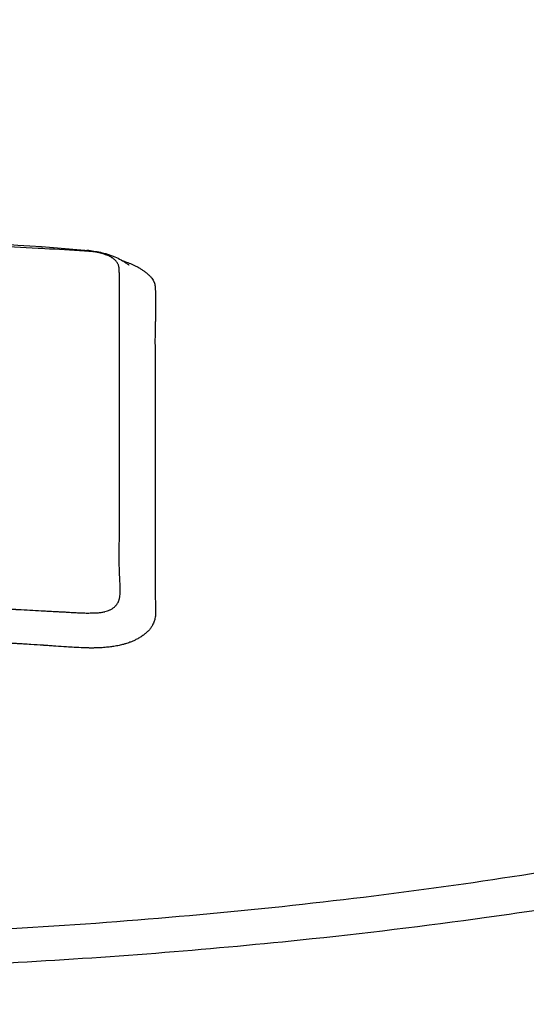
# Model space of a CAD drawing. Header units: millimetres. Extents: x 0 to 7374, y 0 to 4200.
# Tile 538 of 656: x 2045 to 2059, y 3909 to 3937. Entities that reach past the tile are written whole.
import ezdxf

# ---------------------------------------------------------------- set-up
doc = ezdxf.new("R2010")
doc.units = ezdxf.units.MM
doc.header["$LTSCALE"] = 0.2

# ---------------------------------------------------------------- blocks, each defined once
blk = doc.blocks.new('A$C9c4d0392')
blk.add_line((10.664, 264.065), (10.664, 264.065))
for radius, start, end in [(92, 325.69885, 214.30115), (76, 81.27334, 81.27336), (76, 80.50176, 80.50178)]:
    blk.add_arc((0, 187.5), radius, start, end)
for points, knots in [([(0, 243.829), (1.412, 243.829), (2.822, 243.852), (5.623, 243.936), (7.04, 243.996), (11.19, 244.221), (13.932, 244.437), (18.379, 244.899), (20.125, 245.11), (24.103, 245.666), (26.3, 246.03), (31.272, 246.996), (33.96, 247.634), (37.652, 248.699), (38.825, 249.073), (41.044, 249.852), (42.09, 250.259), (44.037, 251.095), (44.938, 251.525), (45.975, 252.078), (46.179, 252.19), (47.806, 253.109), (48.983, 253.95), (50.921, 255.766), (51.627, 256.749), (52.322, 258.565), (52.412, 259.388), (52.076, 261.449), (51.375, 262.675), (49.896, 264.158), (49.57, 264.452), (48.661, 265.196), (48.055, 265.619), (47.014, 266.28), (46.767, 266.427), (46.038, 266.858), (45.689, 267.065), (45.335, 267.275)], [-9.142024, -9.142024, -9.142024, -9.142024, -8.794924, -8.794924, -8.449908, -8.449908, -7.756766, -7.756766, -7.295116, -7.295116, -6.679703, -6.679703, -5.842537, -5.842537, -5.421955, -5.421955, -5.000682, -5.000682, -4.583701, -4.583701, -4.479215, -4.479215, -3.723226, -3.723226, -2.885485, -2.885485, -2.192537, -2.192537, -1.153615, -1.153615, -0.894278, -0.894278, -0.488686, -0.488686, -0.234496, -0.234496, -0.000001, -0.000001, -0.000001, -0.000001]), ([(0, 244.774), (1.955, 244.774), (3.908, 244.819), (8.997, 245.029), (12.173, 245.257), (18.32, 245.877), (21.32, 246.275), (29.716, 247.68), (34.653, 248.899), (42.957, 251.89), (46.162, 253.642), (49.877, 257.242), (50.78, 259.184), (49.852, 262.243), (49.244, 263.2), (47.898, 264.586), (47.371, 265.045), (46.156, 265.952), (45.474, 266.394), (44.738, 266.821)], [0.000001, 0.000001, 0.000001, 0.000001, 0.586424, 0.586424, 1.557712, 1.557712, 2.541673, 2.541673, 4.452172, 4.452172, 6.431487, 6.431487, 8.196791, 8.196791, 9.006625, 9.006625, 9.415464, 9.415464, 9.830314, 9.830314, 9.830314, 9.830314]), ([(10.549, 264.049), (10.173, 264.072), (9.799, 264.094), (9.427, 264.114), (9.364, 264.117), (9.302, 264.121), (9.24, 264.124), (8.798, 264.148), (8.358, 264.17), (7.921, 264.19), (7.091, 264.228), (6.269, 264.259), (5.457, 264.285), (5.398, 264.287), (5.34, 264.289), (5.282, 264.29), (4.438, 264.316), (3.603, 264.335), (2.779, 264.349), (2.628, 264.351), (2.478, 264.353), (2.328, 264.355), (1.56, 264.365), (0.8, 264.37), (0.048, 264.37), (0.032, 264.37), (0.016, 264.37), (0, 264.37)], [0, 0, 0, 0, 0.1019415, 0.1019415, 0.1019415, 0.1190681, 0.1190681, 0.1190681, 0.2403765, 0.2403765, 0.2403765, 0.4708278, 0.4708278, 0.4708278, 0.48738, 0.48738, 0.48738, 0.7271679, 0.7271679, 0.7271679, 0.7709147, 0.7709147, 0.7709147, 0.9951815, 0.9951815, 0.9951815, 1, 1, 1, 1]), ([(11.531, 257.924), (11.531, 258.074), (11.531, 258.224), (11.531, 258.376), (11.531, 258.526), (11.531, 258.678), (11.531, 258.83), (11.531, 258.847), (11.531, 258.864), (11.531, 258.881), (11.531, 258.986), (11.531, 259.09), (11.53, 259.195), (11.53, 259.353), (11.53, 259.512), (11.53, 259.671), (11.53, 259.76), (11.53, 259.85), (11.53, 259.939), (11.53, 260.085), (11.53, 260.232), (11.53, 260.378), (11.53, 260.396), (11.53, 260.414), (11.53, 260.432), (11.53, 260.446), (11.53, 260.46), (11.53, 260.474), (11.53, 260.563), (11.53, 260.653), (11.53, 260.742), (11.53, 260.772), (11.53, 260.803), (11.53, 260.835), (11.53, 260.84), (11.53, 260.846), (11.53, 260.852), (11.53, 260.884), (11.53, 260.916), (11.53, 260.945), (11.53, 260.951), (11.53, 260.957), (11.53, 260.963), (11.53, 260.981), (11.53, 260.997), (11.53, 261.011), (11.53, 261.133), (11.53, 261.253), (11.53, 261.372), (11.53, 261.377), (11.53, 261.381), (11.53, 261.385), (11.53, 261.51), (11.53, 261.634), (11.53, 261.758), (11.53, 261.773), (11.53, 261.788), (11.53, 261.803), (11.53, 261.816), (11.53, 261.83), (11.53, 261.843), (11.53, 261.979), (11.53, 262.114), (11.53, 262.249), (11.53, 262.329), (11.53, 262.41), (11.53, 262.491), (11.531, 262.558), (11.531, 262.625), (11.531, 262.693), (11.531, 262.776), (11.531, 262.858), (11.531, 262.94), (11.531, 262.968), (11.53, 262.995), (11.53, 263.023), (11.53, 263.039), (11.53, 263.055), (11.529, 263.071), (11.529, 263.084), (11.529, 263.098), (11.529, 263.111), (11.529, 263.144), (11.528, 263.175), (11.528, 263.206), (11.527, 263.241), (11.527, 263.276), (11.526, 263.311), (11.525, 263.337), (11.525, 263.364), (11.524, 263.391), (11.524, 263.413), (11.524, 263.435), (11.523, 263.458), (11.523, 263.479), (11.522, 263.5), (11.522, 263.523), (11.521, 263.539), (11.52, 263.554), (11.518, 263.57), (11.517, 263.577), (11.516, 263.584), (11.514, 263.591), (11.513, 263.598), (11.512, 263.604), (11.511, 263.611), (11.509, 263.621), (11.506, 263.631), (11.504, 263.64), (11.503, 263.643), (11.502, 263.646), (11.501, 263.649), (11.498, 263.657), (11.495, 263.665), (11.491, 263.673), (11.485, 263.686), (11.478, 263.698), (11.471, 263.71), (11.463, 263.723), (11.455, 263.735), (11.446, 263.746), (11.436, 263.758), (11.426, 263.77), (11.416, 263.781), (11.413, 263.784), (11.409, 263.787), (11.406, 263.791), (11.394, 263.802), (11.382, 263.814), (11.368, 263.825), (11.355, 263.836), (11.34, 263.847), (11.324, 263.857), (11.322, 263.859), (11.319, 263.86), (11.317, 263.862), (11.301, 263.872), (11.284, 263.882), (11.266, 263.892), (11.262, 263.894), (11.258, 263.896), (11.254, 263.898), (11.238, 263.906), (11.22, 263.915), (11.201, 263.923), (11.181, 263.931), (11.16, 263.939), (11.139, 263.947), (11.125, 263.952), (11.11, 263.956), (11.096, 263.961), (11.073, 263.968), (11.049, 263.975), (11.024, 263.981), (10.999, 263.988), (10.973, 263.994), (10.946, 264), (10.919, 264.005), (10.891, 264.01), (10.863, 264.015), (10.859, 264.016), (10.854, 264.017), (10.85, 264.017), (10.826, 264.021), (10.802, 264.025), (10.777, 264.028), (10.753, 264.031), (10.728, 264.034), (10.702, 264.037), (10.677, 264.039), (10.652, 264.042), (10.627, 264.044), (10.601, 264.046), (10.575, 264.048), (10.549, 264.049)], [0.5674718, 0.5674718, 0.5674718, 0.5674718, 0.59476, 0.59476, 0.59476, 0.6219858, 0.6219858, 0.6219858, 0.625, 0.625, 0.625, 0.6436752, 0.6436752, 0.6436752, 0.6717355, 0.6717355, 0.6717355, 0.6875, 0.6875, 0.6875, 0.7131584, 0.7131584, 0.7131584, 0.716291, 0.716291, 0.716291, 0.71875, 0.71875, 0.71875, 0.734375, 0.734375, 0.734375, 0.7395143, 0.7395143, 0.7395143, 0.7404188, 0.7404188, 0.7404188, 0.7456721, 0.7456721, 0.7456721, 0.7467929, 0.7467929, 0.7467929, 0.75, 0.75, 0.75, 0.7765652, 0.7765652, 0.7765652, 0.777525, 0.777525, 0.777525, 0.8052815, 0.8052815, 0.8052815, 0.8085819, 0.8085819, 0.8085819, 0.8116109, 0.8116109, 0.8116109, 0.8419218, 0.8419218, 0.8419218, 0.8599576, 0.8599576, 0.8599576, 0.875, 0.875, 0.875, 0.8933932, 0.8933932, 0.8933932, 0.8996208, 0.8996208, 0.8996208, 0.9031956, 0.9031956, 0.9031956, 0.90625, 0.90625, 0.90625, 0.913596, 0.913596, 0.913596, 0.9219885, 0.9219885, 0.9219885, 0.9281433, 0.9281433, 0.9281433, 0.9330542, 0.9330542, 0.9330542, 0.9375, 0.9375, 0.9375, 0.9406896, 0.9406896, 0.9406896, 0.9422256, 0.9422256, 0.9422256, 0.9435912, 0.9435912, 0.9435912, 0.9457784, 0.9457784, 0.9457784, 0.946417, 0.946417, 0.946417, 0.9483199, 0.9483199, 0.9483199, 0.9513124, 0.9513124, 0.9513124, 0.95435, 0.95435, 0.95435, 0.9574855, 0.9574855, 0.9574855, 0.958378, 0.958378, 0.958378, 0.9617161, 0.9617161, 0.9617161, 0.9651208, 0.9651208, 0.9651208, 0.9656357, 0.9656357, 0.9656357, 0.9690432, 0.9690432, 0.9690432, 0.9697789, 0.9697789, 0.9697789, 0.9729463, 0.9729463, 0.9729463, 0.976308, 0.976308, 0.976308, 0.978488, 0.978488, 0.978488, 0.9818907, 0.9818907, 0.9818907, 0.9853233, 0.9853233, 0.9853233, 0.9887195, 0.9887195, 0.9887195, 0.989244, 0.989244, 0.989244, 0.9920308, 0.9920308, 0.9920308, 0.9947694, 0.9947694, 0.9947694, 0.9973959, 0.9973959, 0.9973959, 1, 1, 1, 1]), ([(10.664, 264.065), (10.791, 264.053), (10.918, 264.032), (11.179, 263.971), (11.317, 263.926), (11.5, 263.839), (11.558, 263.809), (11.631, 263.766), (11.646, 263.756), (11.675, 263.739), (11.688, 263.73), (11.718, 263.711), (11.734, 263.7), (11.758, 263.684), (11.768, 263.678), (11.782, 263.669), (11.788, 263.665), (11.796, 263.66), (11.798, 263.659), (11.798, 263.659)], [0, 0, 0, 0, 0.0381482, 0.0381482, 0.082446, 0.082446, 0.1023818, 0.1023818, 0.1078541, 0.1078541, 0.1125031, 0.1125031, 0.1192501, 0.1192501, 0.1246555, 0.1246555, 0.1304088, 0.1304088, 0.1374241, 0.1374241, 0.1374241, 0.1374241]), ([(11.602, 263.782), (11.643, 263.769), (11.684, 263.755), (11.724, 263.74), (11.775, 263.722), (11.824, 263.702), (11.871, 263.681), (11.923, 263.659), (11.972, 263.635), (12.018, 263.611), (12.038, 263.6), (12.058, 263.589), (12.078, 263.578), (12.106, 263.561), (12.132, 263.545), (12.158, 263.529), (12.184, 263.512), (12.209, 263.494), (12.232, 263.477), (12.257, 263.459), (12.28, 263.441), (12.302, 263.422), (12.31, 263.415), (12.318, 263.408), (12.326, 263.401), (12.338, 263.391), (12.35, 263.38), (12.36, 263.37), (12.381, 263.349), (12.4, 263.328), (12.418, 263.306), (12.43, 263.291), (12.442, 263.276), (12.452, 263.26), (12.465, 263.241), (12.476, 263.223), (12.486, 263.204), (12.488, 263.2), (12.49, 263.196), (12.492, 263.191), (12.494, 263.187), (12.497, 263.182), (12.499, 263.177), (12.501, 263.172), (12.503, 263.167), (12.505, 263.163), (12.508, 263.156), (12.51, 263.151), (12.511, 263.148), (12.511, 263.147), (12.511, 263.147), (12.511, 263.146), (12.512, 263.143), (12.513, 263.139), (12.514, 263.134), (12.515, 263.132), (12.515, 263.129), (12.516, 263.127), (12.518, 263.116), (12.52, 263.103), (12.523, 263.086), (12.524, 263.076), (12.526, 263.065), (12.527, 263.053), (12.529, 263.042), (12.53, 263.031), (12.53, 263.019), (12.531, 263.007), (12.532, 262.995), (12.533, 262.982), (12.533, 262.971), (12.533, 262.959), (12.534, 262.946), (12.534, 262.934), (12.534, 262.921), (12.534, 262.908), (12.534, 262.896), (12.535, 262.883), (12.535, 262.87), (12.535, 262.861), (12.535, 262.853), (12.536, 262.845), (12.536, 262.831), (12.536, 262.817), (12.537, 262.803), (12.537, 262.798), (12.537, 262.793), (12.537, 262.789), (12.537, 262.787), (12.538, 262.785), (12.538, 262.783), (12.538, 262.779), (12.538, 262.776), (12.538, 262.773), (12.539, 262.727), (12.54, 262.676), (12.541, 262.621), (12.541, 262.587), (12.541, 262.55), (12.541, 262.512), (12.541, 262.46), (12.541, 262.406), (12.54, 262.348), (12.54, 262.332), (12.54, 262.315), (12.54, 262.298), (12.539, 262.26), (12.538, 262.221), (12.537, 262.18), (12.536, 262.159), (12.536, 262.138), (12.535, 262.117), (12.535, 262.107), (12.534, 262.093), (12.534, 262.081), (12.534, 262.079), (12.534, 262.077), (12.534, 262.076), (12.533, 262.065), (12.533, 262.056), (12.533, 262.053), (12.531, 261.989), (12.529, 261.924), (12.527, 261.856), (12.526, 261.791), (12.525, 261.723), (12.525, 261.654), (12.524, 261.606), (12.524, 261.558), (12.524, 261.508), (12.524, 261.439), (12.525, 261.368), (12.525, 261.295), (12.525, 261.292), (12.525, 261.289), (12.525, 261.286), (12.525, 261.188), (12.526, 261.088), (12.527, 260.983), (12.527, 260.94), (12.527, 260.896), (12.528, 260.852), (12.528, 260.803), (12.528, 260.754), (12.529, 260.705), (12.529, 260.696), (12.529, 260.687), (12.529, 260.678), (12.529, 260.63), (12.529, 260.581), (12.529, 260.531), (12.529, 260.522), (12.53, 260.513), (12.53, 260.505), (12.53, 260.46), (12.53, 260.413), (12.53, 260.363)], [0.0129952, 0.0129952, 0.0129952, 0.0129952, 0.0172543, 0.0172543, 0.0172543, 0.0226921, 0.0226921, 0.0226921, 0.0286362, 0.0286362, 0.0286362, 0.03125, 0.03125, 0.03125, 0.0350435, 0.0350435, 0.0350435, 0.0389639, 0.0389639, 0.0389639, 0.0430593, 0.0430593, 0.0430593, 0.0445847, 0.0445847, 0.0445847, 0.046875, 0.046875, 0.046875, 0.0514067, 0.0514067, 0.0514067, 0.0546875, 0.0546875, 0.0546875, 0.0585938, 0.0585938, 0.0585938, 0.0593606, 0.0593606, 0.0593606, 0.0600997, 0.0600997, 0.0600997, 0.0609212, 0.0609212, 0.0609212, 0.0620945, 0.0620945, 0.0620945, 0.0626475, 0.0626475, 0.0626475, 0.0665181, 0.0665181, 0.0665181, 0.0682711, 0.0682711, 0.0682711, 0.0746408, 0.0746408, 0.0746408, 0.0783909, 0.0783909, 0.0783909, 0.0816181, 0.0816181, 0.0816181, 0.0846511, 0.0846511, 0.0846511, 0.0873124, 0.0873124, 0.0873124, 0.0898606, 0.0898606, 0.0898606, 0.0922713, 0.0922713, 0.0922713, 0.09375, 0.09375, 0.09375, 0.0960618, 0.0960618, 0.0960618, 0.0968373, 0.0968373, 0.0968373, 0.0971556, 0.0971556, 0.0971556, 0.0976563, 0.0976563, 0.0976563, 0.1048269, 0.1048269, 0.1048269, 0.109375, 0.109375, 0.109375, 0.1154639, 0.1154639, 0.1154639, 0.1171875, 0.1171875, 0.1171875, 0.1210938, 0.1210938, 0.1210938, 0.1230469, 0.1230469, 0.1230469, 0.1239865, 0.1239865, 0.1239865, 0.1241297, 0.1241297, 0.1241297, 0.125, 0.125, 0.125, 0.1426025, 0.1426025, 0.1426025, 0.1596297, 0.1596297, 0.1596297, 0.1712404, 0.1712404, 0.1712404, 0.1875, 0.1875, 0.1875, 0.1881903, 0.1881903, 0.1881903, 0.209803, 0.209803, 0.209803, 0.21875, 0.21875, 0.21875, 0.2285944, 0.2285944, 0.2285944, 0.2304074, 0.2304074, 0.2304074, 0.2399699, 0.2399699, 0.2399699, 0.2415817, 0.2415817, 0.2415817, 0.25, 0.25, 0.25, 0.25]), ([(12.53, 260.363), (12.53, 260.264), (12.53, 260.165), (12.53, 260.067), (12.53, 259.911), (12.53, 259.755), (12.53, 259.6), (12.53, 259.447), (12.53, 259.295), (12.53, 259.143), (12.53, 259.015), (12.53, 258.889), (12.53, 258.762), (12.53, 258.613), (12.53, 258.464), (12.53, 258.316), (12.53, 258.275), (12.53, 258.234), (12.53, 258.193), (12.53, 258.037), (12.53, 257.881), (12.53, 257.726), (12.53, 257.614), (12.53, 257.503), (12.53, 257.393), (12.53, 257.307), (12.53, 257.221), (12.53, 257.136), (12.53, 256.961), (12.53, 256.788), (12.53, 256.616), (12.53, 256.53), (12.53, 256.444), (12.53, 256.359), (12.53, 256.331), (12.53, 256.305), (12.53, 256.279), (12.53, 256.271), (12.53, 256.263), (12.53, 256.254), (12.53, 256.229), (12.53, 256.203), (12.53, 256.176), (12.53, 256.167), (12.53, 256.159), (12.53, 256.151), (12.53, 256.136), (12.53, 256.12), (12.53, 256.103), (12.53, 256.058), (12.53, 256.014), (12.53, 255.97), (12.53, 255.832), (12.529, 255.698), (12.529, 255.566), (12.528, 255.431), (12.528, 255.298), (12.528, 255.17), (12.527, 255.094), (12.527, 255.02), (12.527, 254.946), (12.527, 254.835), (12.528, 254.726), (12.529, 254.62), (12.529, 254.578), (12.529, 254.536), (12.53, 254.495), (12.53, 254.473), (12.53, 254.451), (12.53, 254.429), (12.531, 254.398), (12.531, 254.367), (12.532, 254.337), (12.532, 254.315), (12.533, 254.294), (12.533, 254.272), (12.534, 254.243), (12.534, 254.215), (12.535, 254.186), (12.536, 254.146), (12.537, 254.107), (12.538, 254.069), (12.539, 254.054), (12.539, 254.043), (12.539, 254.031), (12.54, 254.021), (12.54, 254.01), (12.541, 253.996), (12.541, 253.984), (12.542, 253.971), (12.542, 253.954), (12.543, 253.931), (12.543, 253.908), (12.542, 253.886), (12.541, 253.857), (12.539, 253.829), (12.535, 253.802), (12.532, 253.78), (12.528, 253.759), (12.524, 253.738), (12.521, 253.719), (12.516, 253.7), (12.51, 253.682), (12.505, 253.666), (12.5, 253.65), (12.494, 253.635), (12.486, 253.614), (12.477, 253.593), (12.468, 253.573), (12.46, 253.557), (12.452, 253.542), (12.443, 253.527), (12.436, 253.515), (12.428, 253.503), (12.421, 253.491)], [0.25, 0.25, 0.25, 0.25, 0.2669039, 0.2669039, 0.2669039, 0.2935831, 0.2935831, 0.2935831, 0.3199154, 0.3199154, 0.3199154, 0.3419178, 0.3419178, 0.3419178, 0.3678095, 0.3678095, 0.3678095, 0.375, 0.375, 0.375, 0.4024669, 0.4024669, 0.4024669, 0.4221907, 0.4221907, 0.4221907, 0.4375, 0.4375, 0.4375, 0.46875, 0.46875, 0.46875, 0.484375, 0.484375, 0.484375, 0.4894844, 0.4894844, 0.4894844, 0.4910815, 0.4910815, 0.4910815, 0.4960221, 0.4960221, 0.4960221, 0.4974624, 0.4974624, 0.4974624, 0.5, 0.5, 0.5, 0.5067744, 0.5067744, 0.5067744, 0.5279454, 0.5279454, 0.5279454, 0.549734, 0.549734, 0.549734, 0.5625, 0.5625, 0.5625, 0.5819298, 0.5819298, 0.5819298, 0.5896196, 0.5896196, 0.5896196, 0.59375, 0.59375, 0.59375, 0.5995689, 0.5995689, 0.5995689, 0.6037433, 0.6037433, 0.6037433, 0.609375, 0.609375, 0.609375, 0.6171875, 0.6171875, 0.6171875, 0.6200757, 0.6200757, 0.6200757, 0.6227776, 0.6227776, 0.6227776, 0.625, 0.625, 0.625, 0.6280436, 0.6280436, 0.6280436, 0.6319734, 0.6319734, 0.6319734, 0.6350521, 0.6350521, 0.6350521, 0.6378638, 0.6378638, 0.6378638, 0.6402932, 0.6402932, 0.6402932, 0.6435897, 0.6435897, 0.6435897, 0.646194, 0.646194, 0.646194, 0.6482546, 0.6482546, 0.6482546, 0.6482546]), ([(11.443, 254.116), (11.452, 254.126), (11.459, 254.136), (11.466, 254.147), (11.473, 254.157), (11.479, 254.167), (11.485, 254.177), (11.487, 254.18), (11.488, 254.183), (11.49, 254.187), (11.491, 254.189), (11.492, 254.191), (11.493, 254.193), (11.496, 254.2), (11.5, 254.208), (11.503, 254.217), (11.506, 254.225), (11.509, 254.234), (11.512, 254.244), (11.515, 254.253), (11.518, 254.263), (11.52, 254.273), (11.521, 254.275), (11.522, 254.277), (11.522, 254.28), (11.524, 254.286), (11.525, 254.292), (11.527, 254.299), (11.529, 254.31), (11.531, 254.322), (11.533, 254.334), (11.536, 254.347), (11.538, 254.361), (11.54, 254.374), (11.542, 254.396), (11.544, 254.418), (11.546, 254.439), (11.547, 254.453), (11.547, 254.467), (11.548, 254.48), (11.548, 254.488), (11.548, 254.495), (11.548, 254.503), (11.548, 254.515), (11.548, 254.526), (11.548, 254.538), (11.548, 254.54), (11.548, 254.542), (11.548, 254.544), (11.548, 254.586), (11.547, 254.627), (11.546, 254.669), (11.545, 254.687), (11.544, 254.708), (11.543, 254.729), (11.542, 254.75), (11.541, 254.77), (11.54, 254.788), (11.54, 254.791), (11.54, 254.794), (11.54, 254.796), (11.539, 254.812), (11.538, 254.826), (11.538, 254.834), (11.535, 254.867), (11.533, 254.901), (11.531, 254.935), (11.531, 254.942), (11.531, 254.948), (11.531, 254.954), (11.528, 255), (11.526, 255.047), (11.525, 255.097), (11.524, 255.145), (11.523, 255.195), (11.522, 255.246), (11.521, 255.339), (11.521, 255.437), (11.521, 255.54), (11.521, 255.588), (11.521, 255.636), (11.522, 255.685), (11.522, 255.785), (11.523, 255.889), (11.525, 255.998), (11.525, 256.07), (11.526, 256.144), (11.527, 256.22), (11.528, 256.314), (11.529, 256.412), (11.53, 256.513), (11.53, 256.542), (11.53, 256.574), (11.53, 256.606), (11.53, 256.615), (11.53, 256.624), (11.53, 256.633), (11.53, 256.666), (11.531, 256.698), (11.531, 256.729), (11.531, 256.739), (11.531, 256.749), (11.531, 256.759), (11.531, 256.782), (11.531, 256.804), (11.531, 256.823), (11.531, 257.007), (11.531, 257.192), (11.531, 257.379), (11.531, 257.559), (11.531, 257.741), (11.531, 257.924)], [0.3388591, 0.3388591, 0.3388591, 0.3388591, 0.3409631, 0.3409631, 0.3409631, 0.3430475, 0.3430475, 0.3430475, 0.34375, 0.34375, 0.34375, 0.3441604, 0.3441604, 0.3441604, 0.3457031, 0.3457031, 0.3457031, 0.347259, 0.347259, 0.347259, 0.3487821, 0.3487821, 0.3487821, 0.3491211, 0.3491211, 0.3491211, 0.3500776, 0.3500776, 0.3500776, 0.3517236, 0.3517236, 0.3517236, 0.3535772, 0.3535772, 0.3535772, 0.3564761, 0.3564761, 0.3564761, 0.3583285, 0.3583285, 0.3583285, 0.359375, 0.359375, 0.359375, 0.3610419, 0.3610419, 0.3610419, 0.3613281, 0.3613281, 0.3613281, 0.3671875, 0.3671875, 0.3671875, 0.3697693, 0.3697693, 0.3697693, 0.3722655, 0.3722655, 0.3722655, 0.3726658, 0.3726658, 0.3726658, 0.375, 0.375, 0.375, 0.383749, 0.383749, 0.383749, 0.3852716, 0.3852716, 0.3852716, 0.3967495, 0.3967495, 0.3967495, 0.4079236, 0.4079236, 0.4079236, 0.4282252, 0.4282252, 0.4282252, 0.4375, 0.4375, 0.4375, 0.4562645, 0.4562645, 0.4562645, 0.46875, 0.46875, 0.46875, 0.484375, 0.484375, 0.484375, 0.4889413, 0.4889413, 0.4889413, 0.4902109, 0.4902109, 0.4902109, 0.4948469, 0.4948469, 0.4948469, 0.4963794, 0.4963794, 0.4963794, 0.5, 0.5, 0.5, 0.5342781, 0.5342781, 0.5342781, 0.5674718, 0.5674718, 0.5674718, 0.5674718]), ([(0, 254.224), (0.016, 254.225), (0.032, 254.225), (0.048, 254.225), (0.5, 254.225), (0.949, 254.223), (1.398, 254.219), (1.862, 254.215), (2.326, 254.208), (2.789, 254.2), (3.275, 254.191), (3.76, 254.18), (4.245, 254.167), (4.275, 254.166), (4.305, 254.165), (4.335, 254.164), (4.749, 254.153), (5.163, 254.14), (5.578, 254.125), (5.886, 254.114), (6.193, 254.103), (6.501, 254.09), (6.864, 254.075), (7.227, 254.06), (7.591, 254.043), (7.773, 254.034), (7.955, 254.025), (8.138, 254.016), (8.213, 254.012), (8.289, 254.009), (8.364, 254.005), (8.38, 254.004), (8.396, 254.003), (8.412, 254.002), (8.444, 254.001), (8.47, 253.999), (8.496, 253.998), (8.5, 253.998), (8.505, 253.998), (8.51, 253.997), (8.534, 253.996), (8.56, 253.995), (8.594, 253.993), (8.601, 253.993), (8.608, 253.992), (8.616, 253.992), (8.637, 253.991), (8.66, 253.989), (8.686, 253.988), (8.798, 253.982), (8.906, 253.976), (9.009, 253.971), (9.119, 253.965), (9.225, 253.959), (9.326, 253.953), (9.383, 253.95), (9.438, 253.947), (9.492, 253.944), (9.519, 253.943), (9.545, 253.941), (9.571, 253.94), (9.634, 253.937), (9.695, 253.934), (9.753, 253.931), (9.791, 253.929), (9.828, 253.927), (9.864, 253.925), (9.901, 253.923), (9.937, 253.921), (9.972, 253.919), (10.008, 253.917), (10.044, 253.915), (10.078, 253.913), (10.095, 253.912), (10.111, 253.911), (10.126, 253.91), (10.158, 253.908), (10.19, 253.907), (10.22, 253.905), (10.251, 253.903), (10.28, 253.901), (10.309, 253.9), (10.334, 253.898), (10.358, 253.897), (10.381, 253.896), (10.401, 253.895), (10.421, 253.894), (10.44, 253.893), (10.468, 253.892), (10.496, 253.891), (10.522, 253.89), (10.545, 253.89), (10.567, 253.889), (10.589, 253.889), (10.616, 253.889), (10.642, 253.889), (10.666, 253.889), (10.693, 253.889), (10.718, 253.89), (10.741, 253.89), (10.751, 253.89), (10.76, 253.89), (10.767, 253.89), (10.773, 253.89), (10.778, 253.89), (10.783, 253.89), (10.787, 253.89), (10.79, 253.89), (10.794, 253.89)], [0, 0, 0, 0, 0.0013874, 0.0013874, 0.0013874, 0.0401599, 0.0401599, 0.0401599, 0.0803197, 0.0803197, 0.0803197, 0.1224086, 0.1224086, 0.1224086, 0.125, 0.125, 0.125, 0.1609163, 0.1609163, 0.1609163, 0.1875, 0.1875, 0.1875, 0.21875, 0.21875, 0.21875, 0.234375, 0.234375, 0.234375, 0.240836, 0.240836, 0.240836, 0.2421875, 0.2421875, 0.2421875, 0.2449705, 0.2449705, 0.2449705, 0.2454695, 0.2454695, 0.2454695, 0.2480549, 0.2480549, 0.2480549, 0.2485991, 0.2485991, 0.2485991, 0.25, 0.25, 0.25, 0.2558728, 0.2558728, 0.2558728, 0.2621028, 0.2621028, 0.2621028, 0.265625, 0.265625, 0.265625, 0.2673637, 0.2673637, 0.2673637, 0.2715494, 0.2715494, 0.2715494, 0.2742516, 0.2742516, 0.2742516, 0.2770199, 0.2770199, 0.2770199, 0.2798983, 0.2798983, 0.2798983, 0.28125, 0.28125, 0.28125, 0.2839822, 0.2839822, 0.2839822, 0.2866981, 0.2866981, 0.2866981, 0.2890625, 0.2890625, 0.2890625, 0.2910783, 0.2910783, 0.2910783, 0.2941448, 0.2941448, 0.2941448, 0.296875, 0.296875, 0.296875, 0.3004036, 0.3004036, 0.3004036, 0.3043127, 0.3043127, 0.3043127, 0.3060069, 0.3060069, 0.3060069, 0.3075071, 0.3075071, 0.3075071, 0.3085938, 0.3085938, 0.3085938, 0.3085938]), ([(10.794, 253.89), (10.799, 253.89), (10.803, 253.89), (10.809, 253.89), (10.815, 253.891), (10.821, 253.891), (10.829, 253.891), (10.835, 253.891), (10.842, 253.891), (10.851, 253.892), (10.856, 253.892), (10.861, 253.892), (10.866, 253.893), (10.879, 253.893), (10.892, 253.894), (10.905, 253.895), (10.943, 253.898), (10.981, 253.902), (11.016, 253.907), (11.048, 253.912), (11.078, 253.918), (11.106, 253.924), (11.11, 253.925), (11.114, 253.926), (11.117, 253.927), (11.142, 253.933), (11.166, 253.94), (11.188, 253.948), (11.212, 253.956), (11.234, 253.965), (11.256, 253.974), (11.259, 253.976), (11.262, 253.977), (11.265, 253.979), (11.279, 253.985), (11.293, 253.993), (11.307, 254.001), (11.315, 254.006), (11.323, 254.011), (11.331, 254.016), (11.344, 254.025), (11.356, 254.034), (11.368, 254.043), (11.379, 254.052), (11.391, 254.062), (11.401, 254.072), (11.412, 254.082), (11.422, 254.092), (11.431, 254.102), (11.435, 254.107), (11.439, 254.111), (11.443, 254.116)], [0.30859375, 0.30859375, 0.30859375, 0.30859375, 0.30986729, 0.30986729, 0.30986729, 0.31099447, 0.31099447, 0.31099447, 0.31196313, 0.31196313, 0.31196313, 0.3125, 0.3125, 0.3125, 0.31375172, 0.31375172, 0.31375172, 0.31764218, 0.31764218, 0.31764218, 0.32109452, 0.32109452, 0.32109452, 0.32153263, 0.32153263, 0.32153263, 0.32453895, 0.32453895, 0.32453895, 0.3276794, 0.3276794, 0.3276794, 0.328125, 0.328125, 0.328125, 0.33031909, 0.33031909, 0.33031909, 0.33160847, 0.33160847, 0.33160847, 0.33370761, 0.33370761, 0.33370761, 0.33581429, 0.33581429, 0.33581429, 0.33792632, 0.33792632, 0.33792632, 0.33885911, 0.33885911, 0.33885911, 0.33885911]), ([(12.421, 253.491), (12.404, 253.467), (12.386, 253.443), (12.367, 253.42), (12.356, 253.407), (12.345, 253.395), (12.333, 253.383), (12.311, 253.36), (12.287, 253.337), (12.262, 253.316), (12.236, 253.294), (12.209, 253.273), (12.18, 253.253), (12.151, 253.233), (12.12, 253.213), (12.089, 253.194), (12.057, 253.176), (12.024, 253.158), (11.989, 253.141), (11.962, 253.127), (11.934, 253.115), (11.905, 253.102), (11.876, 253.09), (11.845, 253.078), (11.814, 253.066)], [0.64825455, 0.64825455, 0.64825455, 0.64825455, 0.65253879, 0.65253879, 0.65253879, 0.65491267, 0.65491267, 0.65491267, 0.65940032, 0.65940032, 0.65940032, 0.66397308, 0.66397308, 0.66397308, 0.66856769, 0.66856769, 0.66856769, 0.67312343, 0.67312343, 0.67312343, 0.67668824, 0.67668824, 0.67668824, 0.68030305, 0.68030305, 0.68030305, 0.68030305]), ([(11.814, 253.066), (11.777, 253.053), (11.739, 253.04), (11.699, 253.028), (11.671, 253.019), (11.643, 253.011), (11.615, 253.004), (11.571, 252.992), (11.526, 252.982), (11.479, 252.972), (11.433, 252.963), (11.385, 252.954), (11.335, 252.947), (11.316, 252.944), (11.297, 252.941), (11.277, 252.938), (11.229, 252.932), (11.179, 252.927), (11.128, 252.922), (11.122, 252.922), (11.115, 252.921), (11.109, 252.92), (11.063, 252.917), (11.016, 252.914), (10.968, 252.911), (10.923, 252.909), (10.877, 252.908), (10.831, 252.907), (10.828, 252.907), (10.824, 252.907), (10.821, 252.907), (10.805, 252.907), (10.788, 252.906), (10.77, 252.906), (10.752, 252.906), (10.734, 252.906), (10.716, 252.906), (10.699, 252.906), (10.681, 252.906), (10.663, 252.907), (10.645, 252.907), (10.627, 252.907), (10.61, 252.908), (10.592, 252.908), (10.575, 252.909), (10.559, 252.91), (10.555, 252.91), (10.551, 252.91), (10.548, 252.91), (10.533, 252.911), (10.52, 252.911), (10.51, 252.912), (10.435, 252.915), (10.349, 252.919), (10.254, 252.925), (10.187, 252.929), (10.115, 252.933), (10.038, 252.938), (9.945, 252.944), (9.844, 252.951), (9.736, 252.958), (9.695, 252.961), (9.648, 252.964), (9.601, 252.968), (9.584, 252.969), (9.567, 252.97), (9.55, 252.971), (9.501, 252.975), (9.453, 252.978), (9.413, 252.981), (9.405, 252.981), (9.397, 252.982), (9.39, 252.982), (9.273, 252.99), (9.157, 252.998), (9.04, 253.005), (8.972, 253.009), (8.903, 253.013), (8.834, 253.017), (8.781, 253.021), (8.723, 253.024), (8.665, 253.027), (8.648, 253.028), (8.631, 253.029), (8.614, 253.03), (8.554, 253.033), (8.495, 253.036), (8.441, 253.038), (8.421, 253.039), (8.401, 253.04), (8.383, 253.041), (8.344, 253.043), (8.31, 253.045), (8.28, 253.046), (8.21, 253.049), (8.128, 253.053), (8.034, 253.058), (7.997, 253.06), (7.959, 253.062), (7.919, 253.064), (7.87, 253.067), (7.818, 253.069), (7.763, 253.072), (7.656, 253.077), (7.538, 253.083), (7.411, 253.089), (7.37, 253.091), (7.322, 253.094), (7.274, 253.096), (7.259, 253.097), (7.244, 253.097), (7.23, 253.098), (7.18, 253.1), (7.131, 253.102), (7.087, 253.104), (7.072, 253.105), (7.057, 253.106), (7.043, 253.106), (7.026, 253.107), (7.01, 253.108), (6.997, 253.109), (6.782, 253.118), (6.569, 253.127), (6.356, 253.136), (6.294, 253.138), (6.232, 253.141), (6.17, 253.143), (6.123, 253.145), (6.076, 253.147), (6.029, 253.148), (5.817, 253.157), (5.605, 253.164), (5.393, 253.171), (5.332, 253.174), (5.272, 253.176), (5.211, 253.178), (5.03, 253.184), (4.847, 253.189), (4.663, 253.195), (4.111, 253.211), (3.562, 253.224), (3.015, 253.235), (2.485, 253.245), (1.958, 253.252), (1.431, 253.257), (0.97, 253.261), (0.509, 253.263), (0.048, 253.263), (0.032, 253.263), (0.016, 253.263), (-0.001, 253.263)], [0.6803031, 0.6803031, 0.6803031, 0.6803031, 0.6845733, 0.6845733, 0.6845733, 0.6875, 0.6875, 0.6875, 0.6919741, 0.6919741, 0.6919741, 0.6964822, 0.6964822, 0.6964822, 0.6982264, 0.6982264, 0.6982264, 0.7025818, 0.7025818, 0.7025818, 0.703125, 0.703125, 0.703125, 0.7070313, 0.7070313, 0.7070313, 0.7106784, 0.7106784, 0.7106784, 0.7109375, 0.7109375, 0.7109375, 0.7121993, 0.7121993, 0.7121993, 0.7134047, 0.7134047, 0.7134047, 0.7145972, 0.7145972, 0.7145972, 0.7158108, 0.7158108, 0.7158108, 0.7171253, 0.7171253, 0.7171253, 0.7174568, 0.7174568, 0.7174568, 0.71875, 0.71875, 0.71875, 0.72794, 0.72794, 0.72794, 0.734375, 0.734375, 0.734375, 0.7421875, 0.7421875, 0.7421875, 0.7451659, 0.7451659, 0.7451659, 0.7462501, 0.7462501, 0.7462501, 0.7493822, 0.7493822, 0.7493822, 0.75, 0.75, 0.75, 0.7598231, 0.7598231, 0.7598231, 0.765625, 0.765625, 0.765625, 0.770138, 0.770138, 0.770138, 0.7714534, 0.7714534, 0.7714534, 0.7760526, 0.7760526, 0.7760526, 0.7777533, 0.7777533, 0.7777533, 0.78125, 0.78125, 0.78125, 0.7896373, 0.7896373, 0.7896373, 0.792863, 0.792863, 0.792863, 0.796875, 0.796875, 0.796875, 0.8046875, 0.8046875, 0.8046875, 0.8071934, 0.8071934, 0.8071934, 0.8079552, 0.8079552, 0.8079552, 0.8104963, 0.8104963, 0.8104963, 0.8114082, 0.8114082, 0.8114082, 0.8125, 0.8125, 0.8125, 0.8295871, 0.8295871, 0.8295871, 0.8345887, 0.8345887, 0.8345887, 0.8383904, 0.8383904, 0.8383904, 0.8555189, 0.8555189, 0.8555189, 0.8603768, 0.8603768, 0.8603768, 0.875, 0.875, 0.875, 0.9188808, 0.9188808, 0.9188808, 0.961396, 0.961396, 0.961396, 0.9986633, 0.9986633, 0.9986633, 0.9999846, 0.9999846, 0.9999846, 0.9999846]), ([(0, 235.422), (2.689, 235.429), (5.304, 235.459), (10.564, 235.61), (13.15, 235.73), (17.41, 235.99), (19.097, 236.107), (21.713, 236.317), (22.654, 236.398), (26.071, 236.716), (28.472, 236.991), (32.082, 237.47), (33.384, 237.656), (36.089, 238.079), (37.486, 238.319), (40.06, 238.799), (41.249, 239.038), (43.774, 239.583), (45.111, 239.897), (48.684, 240.841), (50.768, 241.506), (53.596, 242.576), (54.53, 242.968), (55.506, 243.433), (55.631, 243.494), (55.909, 243.632), (56.065, 243.711), (56.63, 244.004), (57.021, 244.221), (57.761, 244.663), (58.107, 244.887), (58.569, 245.211), (58.713, 245.315), (59.385, 245.825), (59.829, 246.24), (60.355, 246.849), (60.51, 247.05), (60.708, 247.36), (60.769, 247.464), (61.045, 247.986), (61.173, 248.406), (61.253, 249.236), (61.211, 249.645), (61.039, 250.248), (60.965, 250.445), (60.696, 251.03), (60.455, 251.413), (60.146, 251.797)], [0.000001, 0.000001, 0.000001, 0.000001, 0.80676, 0.80676, 1.613192, 1.613192, 2.147474, 2.147474, 2.450992, 2.450992, 3.264414, 3.264414, 3.726842, 3.726842, 4.252174, 4.252174, 4.730344, 4.730344, 5.307349, 5.307349, 6.354307, 6.354307, 6.939167, 6.939167, 7.029371, 7.029371, 7.147426, 7.147426, 7.463958, 7.463958, 7.785402, 7.785402, 7.92361, 7.92361, 8.469515, 8.469515, 8.732461, 8.732461, 8.864314, 8.864314, 9.389857, 9.389857, 9.894845, 9.894845, 10.139254, 10.139254, 10.622595, 10.622595, 10.622595, 10.622595])]:
    blk.add_open_spline(points, degree=3, knots=knots)
for points in [[(0, 264.404), (3.557, 264.405), (7.137, 264.394), (10.664, 264.065)], [(10.664, 264.065), (10.629, 264.068), (10.591, 264.064), (10.549, 264.049)]]:
    blk.add_open_spline(points, degree=3)

msp = doc.modelspace()

# ---------------------------------------------------------------- block references
msp.add_blockref('A$C9c4d0392', (2036.257, 3666.139))

doc.saveas('drawing.dxf')
